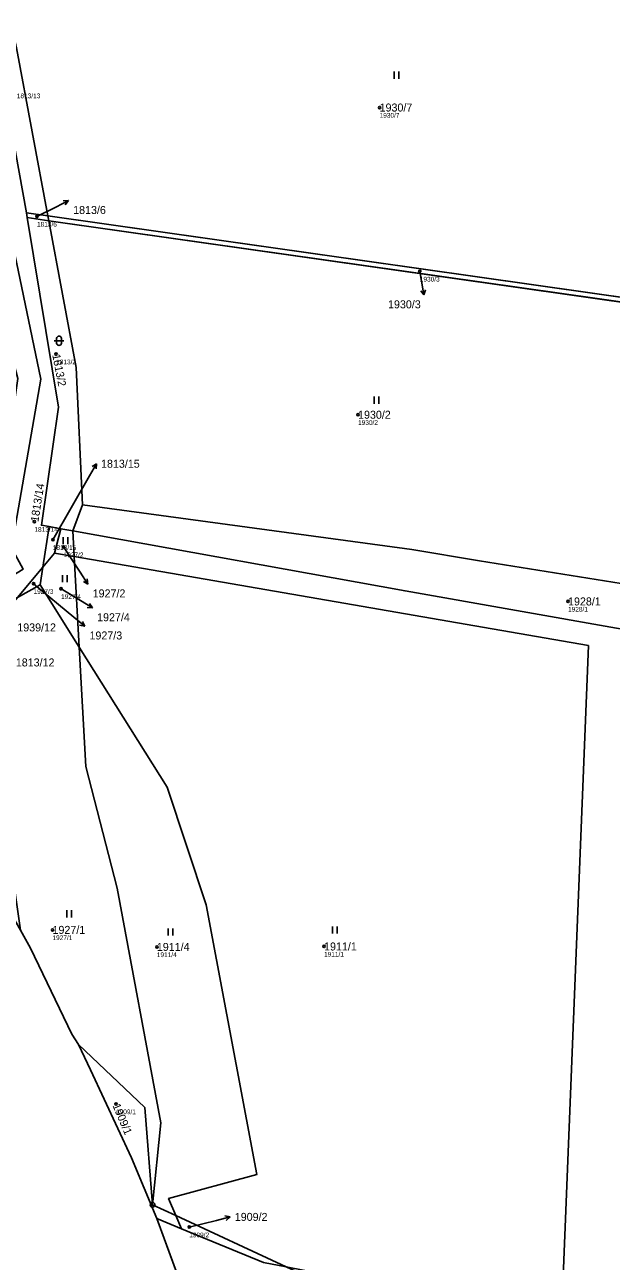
# Model space of a CAD drawing. Extents: x -762274 to -759271, y -1061928 to -1059060.
# Drawn here: x -761340.6 to -761215.8, y -1061489 to -1061226.2 of the extents above; entities that cross this region are included whole.
import ezdxf

# ---------------------------------------------------------------- set-up
doc = ezdxf.new("R2010")
doc.units = 0
for name, color, linetype in [('Definiční body', 7, 'Continuous'), ('Hranice parcel', 7, 'Continuous'), ('Parcelní čísla', 7, 'Continuous'), ('Polygon ku', 7, 'Continuous'), ('Polygon parcely', 7, 'Continuous'), ('Pop  PČ popisy', 7, 'Continuous'), ('Značky bodu BP', 7, 'Continuous'), ('Značky kultur', 7, 'Continuous')]:
    doc.layers.add(name, color=color, linetype=linetype)

msp = doc.modelspace()

# ---------------------------------------------------------------- linework, layer by layer
at = {"layer": 'Definiční body'}
for centre in [(-761265.1, -1061243.83), (-761337.94, -1061266.98), (-761256.55, -1061278.64), (-761333.87, -1061296.23), (-761269.68, -1061309.1), (-761338.49, -1061331.82), (-761334.57, -1061335.66), (-761332.28, -1061337.2), (-761338.67, -1061345.01), (-761332.82, -1061346.09), (-761225.04, -1061348.77), (-761334.64, -1061418.56), (-761312.46, -1061422.18), (-761276.91, -1061422.08), (-761321.14, -1061455.55), (-761305.57, -1061481.71)]:
    msp.add_circle(centre, 0.25, dxfattribs=at)
at = {"layer": 'Hranice parcel'}
for p, q in [((-761340.2, -1061266.19), (-761340.03, -1061267.22)), ((-761335.64, -1061266.84), (-761340.2, -1061266.19)), ((-761335.45, -1061267.88), (-761335.64, -1061266.84)), ((-761166.56, -1061290.86), (-761335.64, -1061266.84)), ((-761335.45, -1061267.88), (-761340.03, -1061267.22)), ((-761166.39, -1061291.89), (-761335.45, -1061267.88)), ((-761330.31, -1061333.79), (-761328.24, -1061328.21)), ((-761336.71, -1061341.5), (-761335.35, -1061332.88)), ((-761335.35, -1061332.88), (-761332.86, -1061333.33)), ((-761332.86, -1061333.33), (-761334.21, -1061338.49)), ((-761332.86, -1061333.33), (-761330.31, -1061333.79)), ((-761330.31, -1061333.79), (-761330.02, -1061339.22)), ((-761336.71, -1061341.5), (-761334.21, -1061338.49)), ((-761334.21, -1061338.49), (-761330.02, -1061339.22)), ((-761330.02, -1061339.22), (-761328.97, -1061358.49)), ((-761342.05, -1061347.93), (-761336.71, -1061341.5)), ((-761337.3, -1061345.21), (-761336.71, -1061341.5)), ((-761337.3, -1061345.21), (-761342.05, -1061347.93)), ((-761328.97, -1061358.49), (-761337.3, -1061345.21)), ((-761329.14, -1061442.9), (-761326.6, -1061448.32)), ((-761308.44, -1061479.26), (-761313.38, -1061476.97)), ((-761312.47, -1061479.91), (-761307.25, -1061482.1)), ((-761312.47, -1061479.91), (-761292.38, -1061534.51)), ((-761307.25, -1061482.1), (-761308.44, -1061479.26)), ((-761308.44, -1061479.26), (-761284.98, -1061490.14))]:
    msp.add_line(p, q, dxfattribs=at)
for points in [[(-761343.07, -1061335.82), (-761337.14, -1061301.57), (-761351.56, -1061232.45), (-761360.35, -1061190.64), (-761360.86, -1061114.02)], [(-761352.38, -1061195.96), (-761352.42, -1061198.53), (-761340.2, -1061266.19)], [(-761335.64, -1061266.84), (-761342.32, -1061231.17), (-761350.05, -1061196.29)], [(-761340.03, -1061267.22), (-761333.38, -1061307.49), (-761337, -1061332.59), (-761335.35, -1061332.88)], [(-761328.24, -1061328.21), (-761329.6, -1061299.07), (-761335.45, -1061267.88)], [(-761159.8, -1061353.14), (-761199.56, -1061347.22), (-761243.85, -1061340.14), (-761258.28, -1061337.7), (-761328.24, -1061328.21)], [(-761330.31, -1061333.79), (-761259.69, -1061346.52), (-761213.5, -1061354.63)], [(-761227.1, -1061516.99), (-761220.7, -1061358.16), (-761330.02, -1061339.22)], [(-761313.38, -1061476.97), (-761311.64, -1061459.54), (-761320.93, -1061409.68), (-761327.59, -1061383.82), (-761328.97, -1061358.49)], [(-761328.97, -1061358.49), (-761310.3, -1061388.25), (-761301.95, -1061413.25), (-761291.19, -1061470.51), (-761309.95, -1061475.65), (-761308.44, -1061479.26)], [(-761341.44, -1061418.64), (-761339.29, -1061422.47), (-761330.52, -1061440.69), (-761329.14, -1061442.9)], [(-761329.14, -1061442.9), (-761314.98, -1061456.32), (-761313.38, -1061476.97)], [(-761326.6, -1061448.32), (-761317.85, -1061466.99), (-761312.47, -1061479.91)], [(-761307.25, -1061482.1), (-761289.77, -1061489.2), (-761284.98, -1061490.14)]]:
    msp.add_lwpolyline(points, dxfattribs=at)
at = {"layer": 'Polygon ku'}
msp.add_lwpolyline([(-761577.63, -1061422.31), (-761505.64, -1061398.15), (-761480.14, -1061387.93), (-761430.18, -1061355.61), (-761410.18, -1061349.61), (-761405.5, -1061350.3), (-761385.02, -1061353.32), (-761378.83, -1061354.23), (-761374.04, -1061354.94), (-761371.18, -1061360.21), (-761369.36, -1061363.54), (-761368.76, -1061364.65), (-761360.99, -1061383.83), (-761348.56, -1061405.96), (-761345.14, -1061412.04), (-761343.64, -1061414.72), (-761341.44, -1061418.64), (-761339.29, -1061422.47), (-761330.52, -1061440.69), (-761329.14, -1061442.9), (-761326.6, -1061448.32), (-761317.85, -1061466.99), (-761312.47, -1061479.91), (-761292.38, -1061534.51)], dxfattribs=at)
at = {"layer": 'Polygon parcely'}
for points in [[(-761368.68, -1061070.54), (-761368.98, -1061077.54), (-761368.47, -1061083.7), (-761366.02, -1061113.2), (-761367.44, -1061191.13), (-761359.84, -1061233.64), (-761342.03, -1061301.41), (-761345.37, -1061324.58), (-761346.6, -1061329.32), (-761343.07, -1061335.82), (-761337.14, -1061301.57), (-761351.56, -1061232.45), (-761360.35, -1061190.64), (-761360.86, -1061114.02), (-761367.19, -1061078.65)], [(-761352.38, -1061195.96), (-761352.42, -1061198.53), (-761340.2, -1061266.19), (-761335.64, -1061266.84), (-761342.32, -1061231.17), (-761350.05, -1061196.29)], [(-761335.64, -1061266.84), (-761166.56, -1061290.86), (-761175.78, -1061235.2), (-761178, -1061219.74), (-761215.74, -1061214.03), (-761275.36, -1061206.92), (-761300.07, -1061203.26), (-761350.05, -1061196.29), (-761342.32, -1061231.17)], [(-761335.64, -1061266.84), (-761340.2, -1061266.19), (-761340.03, -1061267.22), (-761335.45, -1061267.88)], [(-761335.64, -1061266.84), (-761335.45, -1061267.88), (-761166.39, -1061291.89), (-761166.56, -1061290.86)], [(-761337, -1061332.59), (-761335.35, -1061332.88), (-761332.86, -1061333.33), (-761330.31, -1061333.79), (-761328.24, -1061328.21), (-761329.6, -1061299.07), (-761335.45, -1061267.88), (-761340.03, -1061267.22), (-761333.38, -1061307.49)], [(-761166.39, -1061291.89), (-761335.45, -1061267.88), (-761329.6, -1061299.07), (-761328.24, -1061328.21), (-761258.28, -1061337.7), (-761243.85, -1061340.14), (-761199.56, -1061347.22), (-761159.8, -1061353.14), (-761163.55, -1061309.05)], [(-761153.18, -1061365.22), (-761153.1, -1061360.01), (-761153.09, -1061359.14), (-761159.8, -1061353.14), (-761199.56, -1061347.22), (-761243.85, -1061340.14), (-761258.28, -1061337.7), (-761328.24, -1061328.21), (-761330.31, -1061333.79), (-761259.69, -1061346.52), (-761213.5, -1061354.63), (-761155.35, -1061364.84)], [(-761336.71, -1061341.5), (-761334.21, -1061338.49), (-761332.86, -1061333.33), (-761335.35, -1061332.88)], [(-761332.86, -1061333.33), (-761334.21, -1061338.49), (-761330.02, -1061339.22), (-761330.31, -1061333.79)], [(-761154.89, -1061570.08), (-761129.05, -1061580.98), (-761112.62, -1061585.34), (-761096.28, -1061596.88), (-761089.79, -1061503.55), (-761082.43, -1061487.79), (-761100.24, -1061451.37), (-761143.68, -1061386.55), (-761157.05, -1061367.36), (-761213.5, -1061354.63), (-761259.69, -1061346.52), (-761330.31, -1061333.79), (-761330.02, -1061339.22), (-761220.7, -1061358.16), (-761227.1, -1061516.99), (-761222.28, -1061519.23), (-761221.01, -1061516.22), (-761203.38, -1061524.12), (-761158.94, -1061547.15)], [(-761328.97, -1061358.49), (-761330.02, -1061339.22), (-761334.21, -1061338.49), (-761336.71, -1061341.5), (-761337.3, -1061345.21)], [(-761284.98, -1061490.14), (-761273.09, -1061492.48), (-761261.48, -1061498.47), (-761231.11, -1061515.13), (-761227.1, -1061516.99), (-761220.7, -1061358.16), (-761330.02, -1061339.22), (-761328.97, -1061358.49), (-761310.3, -1061388.25), (-761301.95, -1061413.25), (-761291.19, -1061470.51), (-761309.95, -1061475.65), (-761308.44, -1061479.26)], [(-761336.71, -1061341.5), (-761342.05, -1061347.93), (-761337.3, -1061345.21)], [(-761313.38, -1061476.97), (-761311.64, -1061459.54), (-761320.93, -1061409.68), (-761327.59, -1061383.82), (-761328.97, -1061358.49), (-761337.3, -1061345.21), (-761342.05, -1061347.93), (-761351.14, -1061358.86), (-761349.46, -1061363.22), (-761341.44, -1061418.64), (-761339.29, -1061422.47), (-761330.52, -1061440.69), (-761329.14, -1061442.9), (-761314.98, -1061456.32)], [(-761308.44, -1061479.26), (-761309.95, -1061475.65), (-761291.19, -1061470.51), (-761301.95, -1061413.25), (-761310.3, -1061388.25), (-761328.97, -1061358.49), (-761327.59, -1061383.82), (-761320.93, -1061409.68), (-761311.64, -1061459.54), (-761313.38, -1061476.97)], [(-761312.47, -1061479.91), (-761307.25, -1061482.1), (-761308.44, -1061479.26), (-761313.38, -1061476.97), (-761314.98, -1061456.32), (-761329.14, -1061442.9), (-761326.6, -1061448.32), (-761317.85, -1061466.99)], [(-761292.38, -1061534.51), (-761288.87, -1061518.72), (-761287.24, -1061512.55), (-761266.06, -1061524.52), (-761252.41, -1061532.86), (-761248.46, -1061534.01), (-761215.62, -1061552.63), (-761212.04, -1061556.67), (-761201.68, -1061568.34), (-761157.88, -1061583.82), (-761157.01, -1061579.85), (-761154.89, -1061570.08), (-761158.94, -1061547.15), (-761203.38, -1061524.12), (-761221.01, -1061516.22), (-761222.28, -1061519.23), (-761227.1, -1061516.99), (-761231.11, -1061515.13), (-761284.98, -1061490.14), (-761289.77, -1061489.2), (-761307.25, -1061482.1), (-761312.47, -1061479.91)], [(-761284.98, -1061490.14), (-761308.44, -1061479.26), (-761307.25, -1061482.1), (-761289.77, -1061489.2)]]:
    msp.add_lwpolyline(points, close=True, dxfattribs=at)
msp.add_lwpolyline([(-761360.35, -1061190.64), (-761351.56, -1061232.45), (-761337.14, -1061301.57), (-761343.07, -1061335.82), (-761343.35, -1061337.41), (-761340.9, -1061341.93), (-761350.78, -1061347.9), (-761350.95, -1061353.01), (-761342.05, -1061347.93), (-761336.71, -1061341.5), (-761335.35, -1061332.88), (-761337, -1061332.59), (-761333.38, -1061307.49), (-761340.03, -1061267.22), (-761340.2, -1061266.19), (-761352.42, -1061198.53)], dxfattribs=at)
at = {"layer": 'Pop  PČ popisy'}
for p, q in [((-761333.93, -1061264.97), (-761331.26, -1061263.61)), ((-761331.26, -1061263.61), (-761332.38, -1061263.62)), ((-761331.26, -1061263.61), (-761331.92, -1061264.51)), ((-761337.94, -1061266.98), (-761333.93, -1061264.97)), ((-761256.55, -1061278.64), (-761256.2, -1061280.7)), ((-761255.68, -1061283.66), (-761256.35, -1061282.76)), ((-761256.2, -1061280.7), (-761255.68, -1061283.66)), ((-761255.68, -1061283.66), (-761255.36, -1061282.58)), ((-761326.81, -1061322.11), (-761325.31, -1061319.51)), ((-761325.31, -1061319.51), (-761326.24, -1061320.13)), ((-761325.31, -1061319.51), (-761325.38, -1061320.63)), ((-761334.57, -1061335.66), (-761326.81, -1061322.11)), ((-761332.28, -1061337.2), (-761328.75, -1061342.57)), ((-761328.75, -1061342.57), (-761327.12, -1061345.09)), ((-761338.67, -1061345.01), (-761330.09, -1061352.11)), ((-761327.12, -1061345.09), (-761328.08, -1061344.52)), ((-761327.12, -1061345.09), (-761327.24, -1061343.97)), ((-761332.82, -1061346.09), (-761328.72, -1061348.59)), ((-761328.72, -1061348.59), (-761326.15, -1061350.14)), ((-761326.15, -1061350.14), (-761327.26, -1061350.05)), ((-761326.15, -1061350.14), (-761326.75, -1061349.19)), ((-761330.09, -1061352.11), (-761327.79, -1061354.04)), ((-761327.79, -1061354.04), (-761328.88, -1061353.78)), ((-761327.79, -1061354.04), (-761328.24, -1061353.01)), ((-761299.8, -1061480.27), (-761296.89, -1061479.54)), ((-761296.89, -1061479.54), (-761297.98, -1061479.3)), ((-761296.89, -1061479.54), (-761297.74, -1061480.27)), ((-761305.57, -1061481.71), (-761299.8, -1061480.27))]:
    msp.add_line(p, q, dxfattribs=at)
at = {"layer": 'Značky bodu BP'}
for radius in [0.5, 0.0303]:
    msp.add_circle((-761313.38, -1061476.97), radius, dxfattribs=at)
at = {"layer": 'Značky kultur'}
for p, q in [((-761262.01, -1061237.7), (-761262.01, -1061236.2)), ((-761261.01, -1061237.7), (-761261.01, -1061236.2)), ((-761334.26, -1061293.38), (-761332.26, -1061293.38)), ((-761333.76, -1061292.88), (-761333.76, -1061293.88)), ((-761332.76, -1061293.88), (-761332.76, -1061292.88)), ((-761266.24, -1061306.75), (-761266.24, -1061305.25)), ((-761265.24, -1061306.75), (-761265.24, -1061305.25)), ((-761332.4, -1061336.63), (-761332.4, -1061335.13)), ((-761331.4, -1061336.63), (-761331.4, -1061335.13)), ((-761332.54, -1061344.66), (-761332.54, -1061343.16)), ((-761331.54, -1061344.66), (-761331.54, -1061343.16)), ((-761331.59, -1061415.9), (-761331.59, -1061414.4)), ((-761330.59, -1061415.9), (-761330.59, -1061414.4)), ((-761310.06, -1061419.75), (-761310.06, -1061418.25)), ((-761309.06, -1061419.75), (-761309.06, -1061418.25)), ((-761275.1, -1061419.34), (-761275.1, -1061417.84)), ((-761274.1, -1061419.34), (-761274.1, -1061417.84))]:
    msp.add_line(p, q, dxfattribs=at)
for centre, start, end in [((-761333.26, -1061292.88), 0, 180), ((-761333.26, -1061293.88), 180, 359.9879)]:
    msp.add_arc(centre, 0.5, start, end, dxfattribs=at)

# ---------------------------------------------------------------- texts
at = {"layer": 'Definiční body'}
for s, p in [('1813/13', (-761342.22, -1061241.85)), ('1930/7', (-761265.1, -1061245.99)), ('1813/6', (-761337.94, -1061269.14)), ('1930/3', (-761256.55, -1061280.8)), ('1813/2', (-761333.87, -1061298.39)), ('1930/2', (-761269.68, -1061311.26)), ('1813/14', (-761338.49, -1061333.98)), ('1813/15', (-761334.57, -1061337.82)), ('1927/2', (-761332.28, -1061339.36)), ('1927/3', (-761338.67, -1061347.17)), ('1927/4', (-761332.82, -1061348.25)), ('1928/1', (-761225.04, -1061350.93)), ('1927/1', (-761334.64, -1061420.72)), ('1911/4', (-761312.46, -1061424.34)), ('1911/1', (-761276.91, -1061424.24)), ('1909/1', (-761321.14, -1061457.71)), ('1909/2', (-761305.57, -1061483.87))]:
    msp.add_text(s, height=1, dxfattribs=at).set_placement(p)
at = {"layer": 'Parcelní čísla'}
for s, p in [('1930/7', (-761265.1, -1061244.68)), ('1813/6', (-761330.25, -1061266.45)), ('1930/3', (-761263.31, -1061286.49)), ('1930/2', (-761269.68, -1061309.95)), ('1813/15', (-761324.32, -1061320.36)), ('1927/2', (-761326.1, -1061347.91)), ('1928/1', (-761225.04, -1061349.62)), ('1927/4', (-761325.16, -1061352.98)), ('1939/12', (-761342.13, -1061355.14)), ('1927/3', (-761326.78, -1061356.85)), ('1813/12', (-761342.44, -1061362.58)), ('1927/1', (-761334.64, -1061419.41)), ('1911/4', (-761312.46, -1061423.03)), ('1911/1', (-761276.91, -1061422.93)), ('1909/2', (-761295.89, -1061480.39))]:
    msp.add_text(s, height=1.7, dxfattribs=at).set_placement(p)
for s, rotation, p in [('1813/2', 281, (-761334.7, -1061296.39)), ('1813/14', 81, (-761337.65, -1061331.95)), ('1909/1', 293, (-761321.92, -1061455.88))]:
    msp.add_text(s, height=1.7, rotation=rotation, dxfattribs=at).set_placement(p)

doc.saveas('drawing.dxf')
